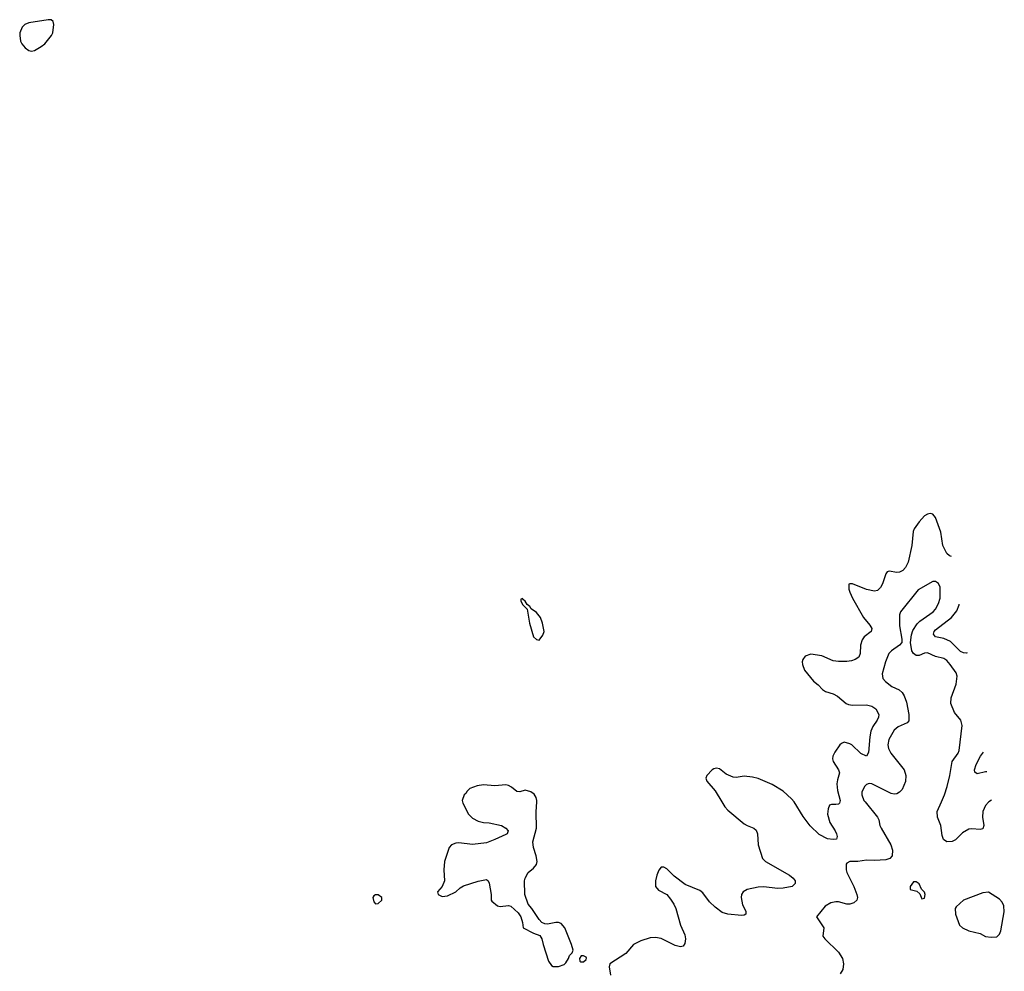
# Model space of a CAD drawing. Header units: inches. Extents: x 2143765 to 2212928, y 878963 to 1017374.
# Tile 271 of 271: x 2192844 to 2199945, y 1008777 to 1015644. Entities that reach past the tile are written whole.
import ezdxf

# ---------------------------------------------------------------- set-up
doc = ezdxf.new("R2010")
doc.units = ezdxf.units.IN
doc.header["$MEASUREMENT"] = 0
doc.layers.add('C1090', color=7, linetype='Continuous')
doc.layers.add('C1091', color=7, linetype='Continuous')

msp = doc.modelspace()

# ---------------------------------------------------------------- linework, layer by layer
at = {"layer": 'C1090', "color": 5}
for points, elevation in [([(2196037.3, 1010000), (2196039.1, 1009990), (2196079.5, 1009910), (2196110, 1009882.7), (2196150, 1009860.7), (2196190, 1009850.2), (2196230, 1009848.7), (2196318, 1009830), (2196350, 1009810.6), (2196366.8, 1009790), (2196358.8, 1009770), (2196350, 1009764.5), (2196270, 1009726.9), (2196210, 1009705.1), (2196110, 1009691.1), (2196010, 1009704.8), (2195990, 1009702.6), (2195959.1, 1009690), (2195940.5, 1009670), (2195907.7, 1009570), (2195901.6, 1009510), (2195906.8, 1009430), (2195890.5, 1009389.5), (2195857.3, 1009350), (2195862.8, 1009330), (2195890, 1009315.5), (2195930, 1009322.4), (2195990, 1009350.6), (2196020.6, 1009379.4), (2196045.3, 1009394.7), (2196150, 1009428), (2196210, 1009439.1), (2196222.8, 1009430), (2196230, 1009412), (2196243, 1009330), (2196244.4, 1009290), (2196250, 1009282), (2196290, 1009248.4), (2196310, 1009245.5), (2196370, 1009250.8), (2196387.1, 1009247.1), (2196439.1, 1009199.1), (2196458, 1009170), (2196471.3, 1009130), (2196474, 1009090), (2196550, 1009051), (2196594.4, 1009034.4), (2196610.6, 1009010.6), (2196618.8, 1008970), (2196658, 1008850), (2196679.6, 1008819.6), (2196691.3, 1008811.3), (2196730, 1008811), (2196770, 1008826), (2196783.1, 1008836.9), (2196802, 1008870), (2196808, 1008890), (2196828, 1008910), (2196835.3, 1008930), (2196824, 1008970), (2196775.1, 1009090), (2196750, 1009121.2), (2196730, 1009129.3), (2196710, 1009129.4), (2196650, 1009117.2), (2196630, 1009119), (2196610, 1009128.7), (2196589.5, 1009149.5), (2196537.2, 1009230), (2196510, 1009262), (2196487, 1009330), (2196485.1, 1009430), (2196488.4, 1009450), (2196510, 1009490.6), (2196550, 1009522), (2196570, 1009547.3), (2196575.6, 1009570), (2196569.6, 1009610), (2196549.7, 1009670), (2196544.7, 1009710), (2196571.6, 1009810), (2196568.6, 1009928.6), (2196573.3, 1010000)], 320), ([(2197908.6, 1010000), (2197930, 1009964.9), (2197950, 1009939.3), (2198070, 1009841.6), (2198090, 1009828.5), (2198138.8, 1009810), (2198155.1, 1009795.1), (2198164.9, 1009770), (2198170.4, 1009690), (2198200.4, 1009590), (2198223.8, 1009570), (2198394.9, 1009470), (2198422, 1009450), (2198436.3, 1009430), (2198435.5, 1009410), (2198414, 1009390), (2198350, 1009376.2), (2198310, 1009375.2), (2198210, 1009387.2), (2198170, 1009383.7), (2198090, 1009367.1), (2198062.4, 1009350), (2198050.4, 1009330), (2198046.4, 1009310), (2198057.4, 1009257.4), (2198080.7, 1009210), (2198081, 1009190), (2198070, 1009182.7), (2198050, 1009179.5), (2197950, 1009189.8), (2197910, 1009200.7), (2197859.1, 1009239.1), (2197819.1, 1009279.1), (2197770, 1009342.6), (2197750, 1009361), (2197643.2, 1009403.2), (2197562.8, 1009462.8), (2197510, 1009515.6), (2197490, 1009529.5), (2197470, 1009529.3), (2197453.5, 1009506.5), (2197439.5, 1009470), (2197428.7, 1009430), (2197428.5, 1009390), (2197450, 1009363), (2197510.6, 1009330), (2197537.7, 1009297.7), (2197560.7, 1009260.7), (2197574.9, 1009230), (2197610.7, 1009110), (2197640.5, 1009040.5), (2197645.5, 1009010), (2197642, 1008978), (2197630, 1008959), (2197610, 1008953.2), (2197570, 1008964), (2197470, 1009014.5), (2197430, 1009021.4), (2197390, 1009017.6), (2197323.4, 1008996.6), (2197270.5, 1008970), (2197214.3, 1008905.7), (2197101, 1008830), (2197094.8, 1008810), (2197103.8, 1008750)], 320), ([(2198758.9, 1010000), (2198757, 1009990), (2198750, 1009984), (2198730, 1009979.8), (2198699, 1009981), (2198684.4, 1009975.6), (2198673.8, 1009950), (2198671, 1009910), (2198686.3, 1009850), (2198725.8, 1009790), (2198733.8, 1009770), (2198738.7, 1009750), (2198734.8, 1009730), (2198710, 1009727), (2198670, 1009733.8), (2198610, 1009765), (2198545.5, 1009825.5), (2198494.8, 1009894.8), (2198430, 1009999.8), (2198429.8, 1010000)], 320), ([(2198940.5, 1010000), (2199030.4, 1009890), (2199040.4, 1009870), (2199048.2, 1009830), (2199057.1, 1009810), (2199126.5, 1009690), (2199139, 1009650), (2199135.6, 1009610), (2199118.4, 1009590), (2199090, 1009580.3), (2199010, 1009576.3), (2198950, 1009579.5), (2198889.8, 1009569.8), (2198831.7, 1009568.3), (2198810, 1009556.2), (2198803.8, 1009550), (2198804.9, 1009510), (2198810.4, 1009490), (2198860.8, 1009390), (2198881.7, 1009330), (2198885.3, 1009310), (2198881.6, 1009290), (2198860.7, 1009270), (2198830, 1009260.4), (2198810, 1009261.5), (2198750, 1009277.6), (2198730, 1009278.5), (2198694.8, 1009270), (2198654.2, 1009245.8), (2198591.3, 1009170), (2198644, 1009090), (2198636, 1009030), (2198651, 1009010), (2198750, 1008914), (2198778, 1008870), (2198784.9, 1008830), (2198779.5, 1008790), (2198761.8, 1008758.2)], 340), ([(2199834.1, 1010000), (2199830, 1009997.6), (2199810, 1009974), (2199789.2, 1009930), (2199787.2, 1009890), (2199798.3, 1009830), (2199790, 1009805.1), (2199770, 1009800.4), (2199710, 1009805.3), (2199690, 1009802.3), (2199644.7, 1009775.3), (2199593.6, 1009726.4), (2199570, 1009713.3), (2199531.6, 1009711.6), (2199507, 1009727), (2199496.8, 1009756.8), (2199487, 1009830), (2199462.4, 1009890), (2199461.8, 1009930), (2199492.5, 1010000)], 340)]:
    msp.add_lwpolyline(points, dxfattribs=dict(at, elevation=elevation))
for points, elevation in [([(2199310, 1009422), (2199290, 1009422), (2199266, 1009390), (2199266.8, 1009366.8), (2199315.3, 1009355.3), (2199336.8, 1009336.8), (2199350, 1009301), (2199370, 1009304.7), (2199375.1, 1009330), (2199370, 1009348), (2199348.7, 1009368.7), (2199330, 1009408)], 360), ([(2195430, 1009329.2), (2195411, 1009329), (2195398, 1009322), (2195391.3, 1009310), (2195398, 1009278), (2195410, 1009264.7), (2195430, 1009266.8), (2195454.5, 1009290), (2195455.1, 1009310)], 320), ([(2199830, 1009348), (2199790, 1009344), (2199650.4, 1009289.6), (2199598.5, 1009241.5), (2199590.7, 1009229.3), (2199594, 1009190), (2199622.8, 1009110), (2199642.8, 1009090), (2199690, 1009068.2), (2199770, 1009050.5), (2199808.8, 1009028.8), (2199850, 1009022.7), (2199890, 1009026.7), (2199910, 1009043.7), (2199920.3, 1009070), (2199945.1, 1009205.1), (2199942.4, 1009250), (2199930, 1009276), (2199910, 1009298)], 360), ([(2196910, 1008888), (2196892.7, 1008887.3), (2196882, 1008870), (2196884.7, 1008850), (2196890, 1008846), (2196910, 1008846), (2196930, 1008862), (2196932.5, 1008872.5), (2196930, 1008878)], 320)]:
    msp.add_lwpolyline(points, close=True, dxfattribs=dict(at, elevation=elevation))
at = {"layer": 'C1091', "color": 5, "elevation": 320}
for points in [[(2193050, 1015644.2), (2192910, 1015622.6), (2192880.5, 1015610), (2192862.4, 1015590), (2192845.3, 1015550), (2192843.7, 1015530), (2192850.3, 1015490), (2192859.5, 1015470), (2192882, 1015442), (2192910, 1015421.3), (2192930, 1015417.4), (2192950, 1015420.9), (2192999.6, 1015450), (2193024.2, 1015470), (2193074, 1015530), (2193082, 1015550), (2193089.5, 1015610), (2193086, 1015630), (2193070, 1015642)], [(2196470, 1011468), (2196458, 1011462), (2196458, 1011450), (2196470, 1011424.7), (2196504.7, 1011390), (2196520.5, 1011290), (2196550, 1011191.3), (2196570, 1011170.8), (2196590, 1011166.8), (2196617.2, 1011202.8), (2196626, 1011230), (2196614, 1011290), (2196599.5, 1011330), (2196570, 1011366), (2196532.5, 1011392.5), (2196522, 1011410), (2196504, 1011424), (2196490, 1011448), (2196476.5, 1011456.5)]]:
    msp.add_lwpolyline(points, close=True, dxfattribs=at)
at = {"layer": 'C1091', "color": 5}
for points, elevation in [([(2199563.8, 1011769.9), (2199550, 1011774.5), (2199530, 1011792.4), (2199502.5, 1011850), (2199486.4, 1011946.4), (2199450, 1012051.6), (2199430, 1012074.7), (2199410, 1012079.7), (2199390, 1012075.6), (2199370, 1012063.6), (2199330, 1012021), (2199295.2, 1011970), (2199287.7, 1011950), (2199278.4, 1011850), (2199251.8, 1011730), (2199232.4, 1011690), (2199213.4, 1011670), (2199190, 1011657.7), (2199170, 1011654), (2199115.2, 1011664.8), (2199101.2, 1011658.8), (2199090, 1011646), (2199067.5, 1011572.5), (2199052.8, 1011547.2), (2199030, 1011525.6), (2199010, 1011519.6), (2198950, 1011531.2), (2198850, 1011572.7), (2198830, 1011574), (2198824.7, 1011570), (2198824.9, 1011535.1), (2198830, 1011512), (2198850.4, 1011470), (2198930, 1011330.4), (2198975.3, 1011275.3), (2198989.1, 1011250), (2198984.9, 1011230), (2198934.9, 1011190), (2198920.2, 1011170), (2198908.6, 1011131.4), (2198906.4, 1011070), (2198895.6, 1011044.4), (2198870, 1011026.8), (2198842, 1011018), (2198810, 1011012.5), (2198750, 1011011.9), (2198710, 1011018.3), (2198630, 1011053), (2198550, 1011065.1), (2198510, 1011051.8), (2198492.3, 1011027.7), (2198488, 1011010), (2198490.4, 1010990), (2198503, 1010950), (2198570, 1010870.7), (2198603.4, 1010843.4), (2198633, 1010810), (2198655.9, 1010795.9), (2198710, 1010778.9), (2198742.6, 1010762.6), (2198803.8, 1010710), (2198822.5, 1010702.5), (2198850, 1010697.1), (2198950, 1010700.2), (2198990.6, 1010690), (2199019.3, 1010670), (2199039.5, 1010630), (2199037, 1010610), (2199027.6, 1010590), (2198996.6, 1010543.4), (2198982.7, 1010510), (2198974.1, 1010470), (2198965.1, 1010354.9), (2198950.7, 1010330), (2198910, 1010348.9), (2198845.1, 1010410), (2198830, 1010419.3), (2198790, 1010429.7), (2198770, 1010421.6), (2198758.4, 1010410), (2198721.8, 1010358.2), (2198708.5, 1010330), (2198705.3, 1010310), (2198710.3, 1010290), (2198749.1, 1010230), (2198756.1, 1010210), (2198740.9, 1010159.1), (2198738.2, 1010130), (2198742.7, 1010082.7), (2198760.8, 1010010), (2198758.9, 1010000)], 320), ([(2199492.5, 1010000), (2199514.4, 1010050), (2199533.8, 1010110), (2199552.9, 1010190), (2199569.9, 1010290), (2199611.5, 1010350), (2199619.4, 1010370), (2199640.3, 1010550), (2199630.9, 1010590), (2199585.6, 1010645.6), (2199559.1, 1010710), (2199561, 1010750), (2199598.9, 1010850), (2199606, 1010906), (2199597.6, 1010930), (2199554.4, 1010990), (2199530, 1011019.8), (2199510, 1011035.1), (2199450, 1011048.1), (2199390, 1011074.2), (2199370, 1011073.5), (2199330, 1011056.4), (2199310, 1011056), (2199289.8, 1011069.8), (2199278.7, 1011090), (2199269.6, 1011150), (2199274.6, 1011205.4), (2199284.6, 1011235.4), (2199315.8, 1011284.2), (2199335.5, 1011304.5), (2199431.1, 1011370), (2199448.2, 1011390), (2199471.1, 1011430), (2199482.3, 1011470), (2199481.6, 1011550), (2199470, 1011576), (2199450, 1011589.4), (2199430, 1011589.5), (2199323.8, 1011530), (2199195.2, 1011370), (2199189.3, 1011349.3), (2199190.2, 1011270.2), (2199206.6, 1011173.4), (2199206, 1011150), (2199189, 1011131), (2199130.3, 1011090), (2199113.1, 1011070), (2199088.7, 1011011.3), (2199063.4, 1010923.4), (2199068.5, 1010890), (2199088.2, 1010868.2), (2199133.3, 1010833.3), (2199187.8, 1010807.8), (2199208.1, 1010788.1), (2199224, 1010764), (2199239.1, 1010719.1), (2199257.6, 1010630), (2199255.3, 1010584.7), (2199244.9, 1010570), (2199179.6, 1010540.4), (2199150, 1010516), (2199112.2, 1010450), (2199106, 1010410), (2199110, 1010385.5), (2199127.3, 1010350), (2199222.8, 1010230), (2199234.2, 1010190), (2199233.1, 1010146.9), (2199208.9, 1010090), (2199190.2, 1010069.8), (2199170, 1010058.5), (2199150, 1010055.6), (2199130, 1010060.3), (2198990, 1010128.7), (2198970, 1010133.3), (2198950, 1010125.7), (2198936.1, 1010110), (2198916.9, 1010070), (2198916.9, 1010050), (2198932.3, 1010010), (2198940.5, 1010000)], 340), ([(2199677.8, 1011076.2), (2199670, 1011073.3), (2199650, 1011074.5), (2199630, 1011085.6), (2199556.7, 1011156.7), (2199510, 1011178.1), (2199450, 1011189.8), (2199433.3, 1011210), (2199438.8, 1011230), (2199450, 1011241.2), (2199565.2, 1011330), (2199601.9, 1011378.1), (2199619.4, 1011420.6), (2199620.3, 1011425.9)], 320), ([(2199819.1, 1010215.8), (2199810, 1010216.4), (2199750, 1010202.4), (2199733.4, 1010213.4), (2199729.7, 1010230), (2199741, 1010270), (2199773.8, 1010330), (2199795.7, 1010357.8)], 320), ([(2198429.8, 1010000), (2198410, 1010022), (2198350, 1010078), (2198270, 1010125.4), (2198170, 1010168.3), (2198130, 1010177.7), (2198070, 1010184.8), (2198010, 1010174.5), (2197990, 1010176.8), (2197940, 1010200), (2197890, 1010236.9), (2197870, 1010242), (2197850, 1010238), (2197838.8, 1010230), (2197800.7, 1010190), (2197793.4, 1010170), (2197800.5, 1010150), (2197859.9, 1010079.9), (2197908.6, 1010000)], 320), ([(2196573.3, 1010000), (2196574, 1010010), (2196569.7, 1010030), (2196554, 1010054), (2196530, 1010071.3), (2196490, 1010084.2), (2196450, 1010072.7), (2196430, 1010073.2), (2196390, 1010106.6), (2196370, 1010118), (2196350, 1010122.9), (2196270, 1010115.4), (2196190, 1010122.6), (2196144.2, 1010115.8), (2196090, 1010095.1), (2196070, 1010078), (2196060.5, 1010059.5), (2196050, 1010051.1), (2196035.5, 1010010), (2196037.3, 1010000)], 320), ([(2199852.7, 1010011), (2199834.1, 1010000)], 340)]:
    msp.add_lwpolyline(points, dxfattribs=dict(at, elevation=elevation))

doc.saveas('drawing.dxf')
